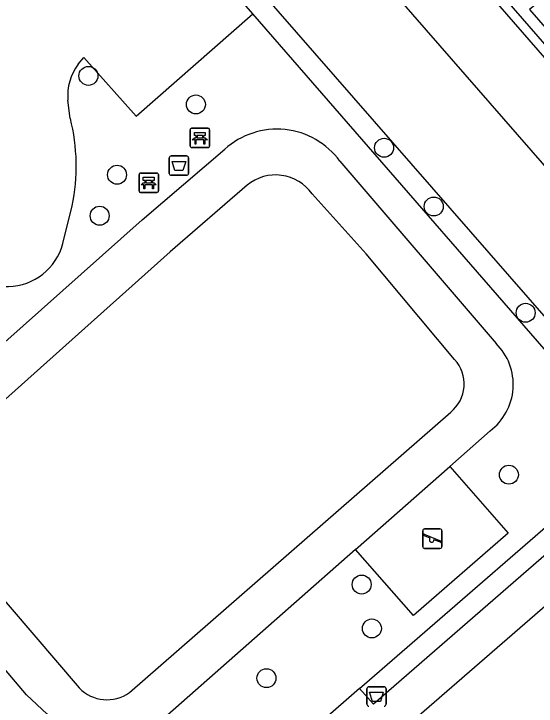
# Model space of a CAD drawing. Extents: x 155888 to 156864, y 383882 to 384671.
# Drawn here: x 156535.14 to 156562.07, y 384435.26 to 384470.98 of the extents above; entities that cross this region are included whole.
import ezdxf

# ---------------------------------------------------------------- set-up
doc = ezdxf.new("R2010")
doc.units = 0
for name, color, linetype in [('IMGEO_Afvalbak', 7, 'Continuous'), ('IMGEO_Bank', 7, 'Continuous'), ('IMGEO_Boom', 7, 'Continuous'), ('IMGEO_Haag', 7, 'Continuous'), ('IMGEO_Pand_overbouw', 7, 'Continuous'), ('IMGEO_Rijbaan_lokaal_gesloten', 7, 'Continuous'), ('IMGEO_Rijbaan_lokaal_open', 7, 'Continuous'), ('IMGEO_Speelvoorziening', 7, 'Continuous'), ('IMGEO_Voetpad_gesloten', 7, 'Continuous'), ('IMGEO_Voetpad_halfverhard', 7, 'Continuous'), ('IMGEO_Voetpad_open', 7, 'Continuous')]:
    doc.layers.add(name, color=color, linetype=linetype)

msp = doc.modelspace()

# ---------------------------------------------------------------- linework, layer by layer
at = {"layer": 'IMGEO_Afvalbak'}
for p, q in [((156543.153, 384462.751), (156543.153, 384463.551)), ((156543.153, 384463.551), (156543.153, 384462.751)), ((156543.253, 384463.651), (156544.043, 384463.651)), ((156544.043, 384463.651), (156543.253, 384463.651)), ((156544.143, 384463.551), (156544.143, 384462.751)), ((156544.143, 384462.751), (156544.143, 384463.551)), ((156544.043, 384462.651), (156543.253, 384462.651)), ((156543.253, 384462.651), (156544.043, 384462.651)), ((156553.441, 384436.256), (156554.231, 384436.256)), ((156554.231, 384436.256), (156553.441, 384436.256)), ((156553.341, 384435.356), (156553.341, 384436.156)), ((156553.341, 384436.156), (156553.341, 384435.356)), ((156554.331, 384436.156), (156554.331, 384435.356)), ((156554.331, 384435.356), (156554.331, 384436.156))]:
    msp.add_line(p, q, dxfattribs=at)
for points in [[(156543.296, 384463.365), (156544, 384463.365), (156543.851, 384462.895), (156543.445, 384462.895), (156543.296, 384463.365)], [(156553.484, 384435.97), (156554.188, 384435.97), (156554.039, 384435.5), (156553.633, 384435.5), (156553.484, 384435.97)]]:
    msp.add_lwpolyline(points, dxfattribs=at)
for centre, start, end in [((156543.253, 384463.551), 90, 180), ((156543.253, 384463.551), 90, 180), ((156544.043, 384463.551), 0, 90), ((156544.043, 384463.551), 360, 90), ((156543.253, 384462.751), 180, 270), ((156543.253, 384462.751), 180, 270), ((156544.043, 384462.751), 270, 0), ((156544.043, 384462.751), 270, 0), ((156553.441, 384436.156), 90, 180), ((156553.441, 384436.156), 90, 180), ((156554.231, 384436.156), 0, 90), ((156554.231, 384436.156), 360, 90), ((156553.441, 384435.356), 180, 270), ((156553.441, 384435.356), 180, 270), ((156554.231, 384435.356), 270, 0), ((156554.231, 384435.356), 270, 0)]:
    msp.add_arc(centre, 0.1, start, end, dxfattribs=at)
at = {"layer": 'IMGEO_Bank'}
for p, q in [((156544.23, 384464.155), (156544.23, 384464.996)), ((156544.23, 384464.996), (156544.23, 384464.155)), ((156544.305, 384465.08), (156545.146, 384465.08)), ((156545.146, 384465.08), (156544.305, 384465.08)), ((156545.23, 384465.005), (156545.23, 384464.164)), ((156545.23, 384464.164), (156545.23, 384465.005)), ((156544.927, 384464.478), (156544.534, 384464.478)), ((156544.539, 384464.586), (156544.539, 384464.692)), ((156544.583, 384464.692), (156544.583, 384464.586)), ((156544.871, 384464.698), (156544.589, 384464.698)), ((156544.589, 384464.58), (156544.871, 384464.58)), ((156544.877, 384464.586), (156544.877, 384464.692)), ((156544.921, 384464.692), (156544.921, 384464.586)), ((156545.155, 384464.08), (156544.314, 384464.08)), ((156544.314, 384464.08), (156545.155, 384464.08)), ((156541.592, 384461.845), (156541.592, 384462.686)), ((156541.592, 384462.686), (156541.592, 384461.845)), ((156541.667, 384462.77), (156542.508, 384462.77)), ((156542.508, 384462.77), (156541.667, 384462.77)), ((156542.592, 384462.695), (156542.592, 384461.854)), ((156542.592, 384461.854), (156542.592, 384462.695)), ((156541.901, 384462.276), (156541.901, 384462.382)), ((156541.945, 384462.382), (156541.945, 384462.276)), ((156542.233, 384462.388), (156541.951, 384462.388)), ((156542.239, 384462.276), (156542.239, 384462.382)), ((156542.283, 384462.382), (156542.283, 384462.276)), ((156542.289, 384462.168), (156541.896, 384462.168)), ((156541.951, 384462.27), (156542.233, 384462.27)), ((156542.517, 384461.77), (156541.676, 384461.77)), ((156541.676, 384461.77), (156542.517, 384461.77))]:
    msp.add_line(p, q, dxfattribs=at)
for points in [[(156544.533, 384464.698), (156544.447, 384464.698), (156544.447, 384464.859), (156545.01, 384464.859), (156545.01, 384464.698), (156544.927, 384464.698)], [(156544.477, 384464.478), (156544.335, 384464.478), (156544.447, 384464.58), (156544.533, 384464.58)], [(156544.527, 384464.471), (156544.527, 384464.264), (156544.484, 384464.264), (156544.484, 384464.471)], [(156544.927, 384464.58), (156545.01, 384464.58), (156545.122, 384464.478), (156544.983, 384464.478)], [(156544.977, 384464.471), (156544.977, 384464.264), (156544.933, 384464.264), (156544.933, 384464.471)], [(156541.895, 384462.388), (156541.809, 384462.388), (156541.809, 384462.549), (156542.372, 384462.549), (156542.372, 384462.388), (156542.289, 384462.388)], [(156541.839, 384462.168), (156541.697, 384462.168), (156541.809, 384462.27), (156541.895, 384462.27)], [(156541.889, 384462.161), (156541.889, 384461.954), (156541.846, 384461.954), (156541.846, 384462.161)], [(156542.289, 384462.27), (156542.372, 384462.27), (156542.484, 384462.168), (156542.345, 384462.168)], [(156542.339, 384462.161), (156542.339, 384461.954), (156542.295, 384461.954), (156542.295, 384462.161)]]:
    msp.add_lwpolyline(points, dxfattribs=at)
for centre, radius, start, end in [((156544.308, 384465.002), 0.0779, 92.4484, 184.2845), ((156544.308, 384465.002), 0.0779, 92.4484, 184.2845), ((156545.152, 384465.002), 0.0779, 2.4484, 94.2845), ((156545.152, 384465.002), 0.0779, 2.4484, 94.2845), ((156544.477, 384464.471), 0.00671, 2.8957, 87.1043), ((156544.534, 384464.471), 0.00671, 92.8957, 177.1043), ((156544.532, 384464.691), 0.00671, 2.8957, 87.1043), ((156544.532, 384464.587), 0.00671, 272.8957, 357.1043), ((156544.589, 384464.691), 0.00671, 92.8957, 177.1043), ((156544.589, 384464.587), 0.00671, 182.8957, 267.1043), ((156544.871, 384464.691), 0.00671, 2.8957, 87.1043), ((156544.871, 384464.587), 0.00671, 272.8957, 357.1043), ((156544.928, 384464.691), 0.00671, 92.8957, 177.1043), ((156544.928, 384464.587), 0.00671, 182.8957, 267.1043), ((156544.926, 384464.471), 0.00671, 2.8957, 87.1043), ((156544.983, 384464.471), 0.00671, 92.8957, 177.1043), ((156544.308, 384464.158), 0.0779, 182.4484, 274.2845), ((156544.308, 384464.158), 0.0779, 182.4484, 274.2845), ((156545.152, 384464.158), 0.0779, 272.4484, 4.2845), ((156545.152, 384464.158), 0.0779, 272.4484, 4.2845), ((156541.67, 384462.692), 0.0779, 92.4484, 184.2845), ((156541.67, 384462.692), 0.0779, 92.4484, 184.2845), ((156542.514, 384462.692), 0.0779, 2.4484, 94.2845), ((156542.514, 384462.692), 0.0779, 2.4484, 94.2845), ((156541.894, 384462.381), 0.00671, 2.8957, 87.1043), ((156541.951, 384462.381), 0.00671, 92.8957, 177.1043), ((156542.233, 384462.381), 0.00671, 2.8957, 87.1043), ((156542.29, 384462.381), 0.00671, 92.8957, 177.1043), ((156541.839, 384462.161), 0.00671, 2.8957, 87.1043), ((156541.896, 384462.161), 0.00671, 92.8957, 177.1043), ((156541.894, 384462.277), 0.00671, 272.8957, 357.1043), ((156541.951, 384462.277), 0.00671, 182.8957, 267.1043), ((156542.233, 384462.277), 0.00671, 272.8957, 357.1043), ((156542.29, 384462.277), 0.00671, 182.8957, 267.1043), ((156542.288, 384462.161), 0.00671, 2.8957, 87.1043), ((156542.345, 384462.161), 0.00671, 92.8957, 177.1043), ((156541.67, 384461.848), 0.0779, 182.4484, 274.2845), ((156541.67, 384461.848), 0.0779, 182.4484, 274.2845), ((156542.514, 384461.848), 0.0779, 272.4484, 4.2845), ((156542.514, 384461.848), 0.0779, 272.4484, 4.2845)]:
    msp.add_arc(centre, radius, start, end, dxfattribs=at)
at = {"layer": 'IMGEO_Boom'}
for centre in [(156538.98, 384467.78), (156544.525, 384466.311), (156554.227, 384464.074), (156540.458, 384462.682), (156556.787, 384461.043), (156539.561, 384460.566), (156561.527, 384455.559), (156560.664, 384447.201), (156553.073, 384441.531), (156553.6, 384439.266), (156548.161, 384436.701)]:
    msp.add_circle(centre, 0.489, dxfattribs=at)
at = {"layer": 'IMGEO_Haag'}
for points in [[(156535.743, 384486.046), (156568.62, 384448.346)], [(156547.466, 384470.983), (156535.664, 384484.565), (156529.779, 384479.405)]]:
    msp.add_lwpolyline(points, dxfattribs=at)
at = {"layer": 'IMGEO_Pand_overbouw'}
msp.add_lwpolyline([(156562.412, 384471.781), (156561.725, 384471.204), (156565.902, 384466.409), (156566.57, 384467)], close=True, dxfattribs=at)
at = {"layer": 'IMGEO_Rijbaan_lokaal_gesloten'}
for points in [[(156542.387, 384491.846), (156575.225, 384454.088)], [(156572.488, 384451.702), (156539.631, 384489.41)], [(156572.523, 384449.087), (156540.59, 384421.361)]]:
    msp.add_lwpolyline(points, dxfattribs=at)
at = {"layer": 'IMGEO_Rijbaan_lokaal_open'}
msp.add_lwpolyline([(156542.736, 384492.154), (156575.214, 384454.792), (156575.541, 384454.364)], dxfattribs=at)
at = {"layer": 'IMGEO_Speelvoorziening'}
for p, q in [((156556.22, 384443.499), (156556.22, 384444.299)), ((156556.22, 384444.299), (156556.22, 384443.499)), ((156556.603, 384443.927), (156556.264, 384444.064)), ((156556.289, 384444.124), (156557.165, 384443.771)), ((156556.32, 384444.399), (156557.11, 384444.399)), ((156557.11, 384444.399), (156556.32, 384444.399)), ((156557.21, 384444.299), (156557.21, 384443.499)), ((156557.21, 384443.499), (156557.21, 384444.299)), ((156557.141, 384443.711), (156556.801, 384443.848)), ((156557.11, 384443.399), (156556.32, 384443.399)), ((156556.32, 384443.399), (156557.11, 384443.399))]:
    msp.add_line(p, q, dxfattribs=at)
for centre, radius, start, end in [((156556.32, 384444.299), 0.1, 90, 180), ((156556.32, 384444.299), 0.1, 90, 180), ((156556.277, 384444.094), 0.0327, 68.078, 248.078), ((156557.11, 384444.299), 0.1, 0, 90), ((156557.11, 384444.299), 0.1, 360, 90), ((156556.682, 384443.837), 0.12, 130.9928, 5.1632), ((156557.153, 384443.741), 0.0327, 248.078, 68.078), ((156556.32, 384443.499), 0.1, 180, 270), ((156556.32, 384443.499), 0.1, 180, 270), ((156557.11, 384443.499), 0.1, 270, 0), ((156557.11, 384443.499), 0.1, 270, 0)]:
    msp.add_arc(centre, radius, start, end, dxfattribs=at)
at = {"layer": 'IMGEO_Voetpad_gesloten'}
for points in [[(156528.096, 384446.994), (156528.249, 384448.478), (156524.292, 384453.084), (156528.323, 384456.572), (156532.461, 384452.079), (156541.761, 384460.356), (156546.011, 384463.994)], [(156551.951, 384463.376), (156560.003, 384453.973)], [(156547.17, 384462.148), (156543.189, 384458.699), (156531.448, 384448.195)], [(156557.865, 384453.14), (156553.307, 384458.593), (156550.514, 384461.703)], [(156541.102, 384435.961), (156557.662, 384450.434)], [(156559.69, 384449.462), (156557.615, 384447.631)], [(156552.75, 384443.339), (156557.615, 384447.631)], [(156538.782, 384433.472), (156536.862, 384434.843), (156535.789, 384435.84), (156528.707, 384444.206)], [(156531.472, 384444.401), (156538.508, 384436.198)], [(156552.75, 384443.339), (156542.039, 384433.89)]]:
    msp.add_lwpolyline(points, dxfattribs=at)
for centre, radius, start, end in [((156548.704, 384461.025), 4.009, 35.9102, 132.2104), ((156548.633, 384460.358), 2.312, 35.5676, 129.2723), ((156557.908, 384451.852), 2.981, 306.7121, 45.3495), ((156556.509, 384451.881), 1.851, 308.5548, 42.8647), ((156539.942, 384437.582), 1.993, 223.9686, 305.5907)]:
    msp.add_arc(centre, radius, start, end, dxfattribs=at)
at = {"layer": 'IMGEO_Voetpad_halfverhard'}
for points in [[(156538.449, 384468.382), (156538.752, 384468.731), (156541.445, 384465.701), (156547.466, 384470.983)], [(156552.965, 384436.174), (156567.069, 384448.422), (156547.466, 384470.983)], [(156538.049, 384465.589), (156537.923, 384466.533)], [(156537.664, 384459.129), (156538.146, 384461.073)], [(156557.615, 384447.631), (156560.625, 384444.187), (156555.752, 384439.938), (156552.75, 384443.339)]]:
    msp.add_lwpolyline(points, dxfattribs=at)
for centre, radius, start, end in [((156540.676, 384466.749), 2.762, 143.7526, 184.4876), ((156528.208, 384463.119), 10.147, 348.3696, 14.0914), ((156534.778, 384459.891), 2.985, 198.0318, 345.2099)]:
    msp.add_arc(centre, radius, start, end, dxfattribs=at)
at = {"layer": 'IMGEO_Voetpad_open'}
for points in [[(156568.62, 384448.346), (156553.686, 384435.355), (156552.965, 384436.174)], [(156552.965, 384436.174), (156551.048, 384434.507)]]:
    msp.add_lwpolyline(points, dxfattribs=at)

doc.saveas('drawing.dxf')
